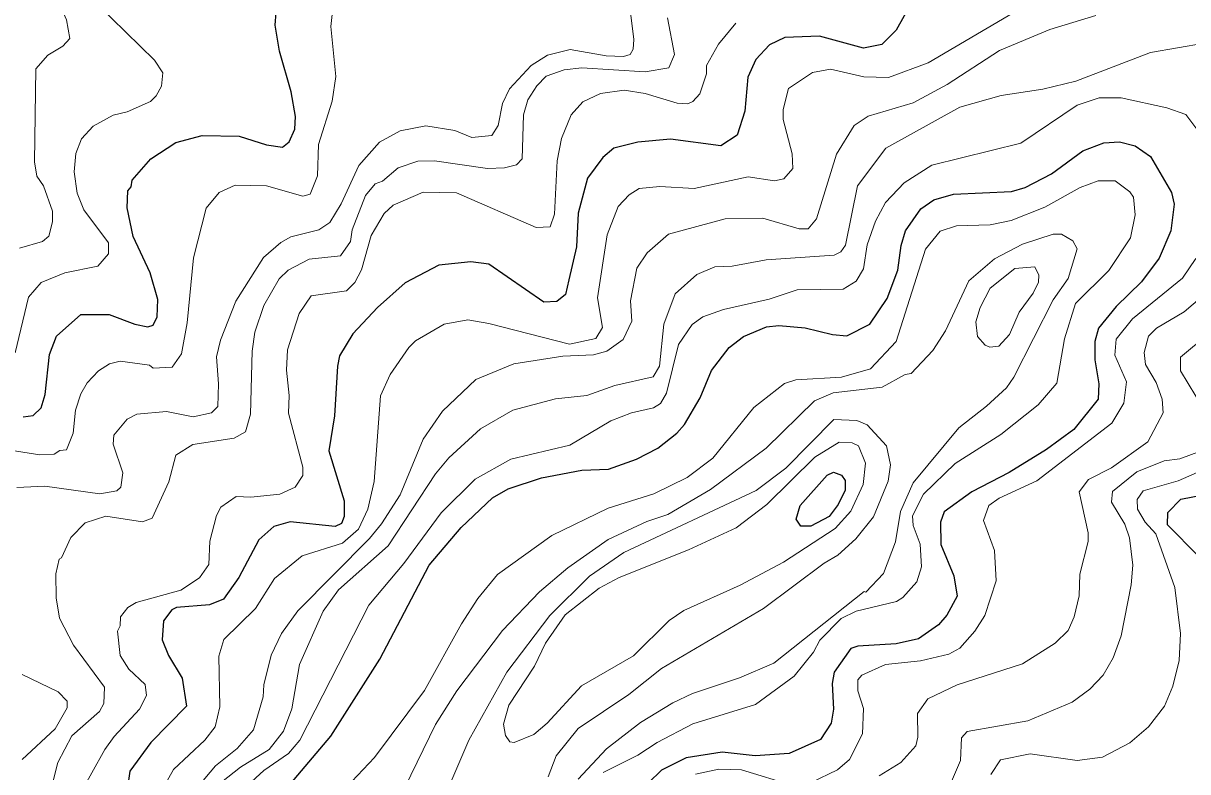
# Model space of a CAD drawing. Extents: x 673.3 to 698.5, y 6984.3 to 7012.3.
# Drawn here: x 691.93 to 693.289, y 7010.332 to 7011.205 of the extents above; entities that cross this region are included whole.
import ezdxf

# ---------------------------------------------------------------- set-up
doc = ezdxf.new("R2010")
doc.units = 0
doc.header["$LTSCALE"] = 0.032
doc.layers.add('1', color=7, linetype='Continuous', lineweight=25)
doc.layers.add('2', color=7, linetype='Continuous', lineweight=13)

msp = doc.modelspace()

# ---------------------------------------------------------------- linework, layer by layer
at = {"layer": '1'}
for points in [[(693.2997, 7011.3355), (693.2349, 7011.374), (693.1967, 7011.3857), (693.1672, 7011.3825), (693.1524, 7011.3711), (693.1327, 7011.3533), (693.1087, 7011.3098), (693.097, 7011.2824), (693.087, 7011.2723), (693.0656, 7011.2635), (693.0465, 7011.2635), (693.0253, 7011.2685), (693.0062, 7011.2668), (692.9892, 7011.2595), (692.9731, 7011.2401), (692.9489, 7011.1966), (692.932, 7011.1798), (692.9108, 7011.1757)], [(691.9304, 7010.7457), (691.9418, 7010.7473), (691.9513, 7010.7563), (691.956, 7010.772), (691.9612, 7010.8186), (691.9691, 7010.84), (691.9975, 7010.865), (692.0305, 7010.8653), (692.0605, 7010.8538), (692.0758, 7010.8508), (692.082, 7010.8529), (692.0867, 7010.8625), (692.0875, 7010.8825), (692.0784, 7010.9137), (692.0586, 7010.9562), (692.0517, 7010.9897), (692.0525, 7011.0092), (692.0565, 7011.0138), (692.0574, 7011.0216), (692.0791, 7011.0466), (692.1086, 7011.0657), (692.1393, 7011.0738), (692.1824, 7011.0732), (692.2142, 7011.0629), (692.233, 7011.0601), (692.2405, 7011.0666), (692.2471, 7011.0813), (692.2479, 7011.0961), (692.2431, 7011.1248), (692.2293, 7011.1721), (692.2244, 7011.2024), (692.2267, 7011.2323)], [(692.9108, 7011.1757), (692.8595, 7011.1895), (692.8188, 7011.1882), (692.801, 7011.1797), (692.7853, 7011.1623), (692.7758, 7011.1417), (692.7724, 7011.1023), (692.7635, 7011.0741), (692.7442, 7011.0618), (692.6855, 7011.0697), (692.6475, 7011.0659), (692.6196, 7011.0592), (692.6068, 7011.0483), (692.5889, 7011.0242), (692.5777, 7010.9831), (692.5761, 7010.944), (692.5671, 7010.9054), (692.5631, 7010.8886), (692.5531, 7010.8802), (692.5377, 7010.8795), (692.4738, 7010.9238), (692.4525, 7010.9264), (692.4152, 7010.9225), (692.3761, 7010.9022), (692.3438, 7010.8733), (692.3151, 7010.8427), (692.2995, 7010.817), (692.2969, 7010.805), (692.2937, 7010.747), (692.2871, 7010.7062), (692.3049, 7010.648), (692.305, 7010.6296), (692.3017, 7010.6213), (692.2943, 7010.6179), (692.2419, 7010.6234), (692.2228, 7010.6178), (692.2051, 7010.6025), (692.1821, 7010.5586), (692.1639, 7010.5332), (692.1477, 7010.5267), (692.1092, 7010.5237), (692.1038, 7010.5208), (692.0941, 7010.508), (692.0926, 7010.4858), (692.0999, 7010.4676), (692.116, 7010.4411), (692.1208, 7010.4086), (692.0793, 7010.3661), (692.0549, 7010.3327), (692.0444, 7010.259)], [(692.2294, 7010.3028), (692.2894, 7010.3734), (692.3466, 7010.4633), (692.4042, 7010.5728), (692.4415, 7010.6167), (692.4778, 7010.6514), (692.496, 7010.662), (692.5352, 7010.6748), (692.5823, 7010.6837), (692.6131, 7010.685), (692.6461, 7010.6963), (692.6709, 7010.7092), (692.6931, 7010.7267), (692.7019, 7010.737), (692.7201, 7010.7681), (692.7335, 7010.7997), (692.7542, 7010.8268), (692.7706, 7010.8396), (692.7977, 7010.8507), (692.812, 7010.8523), (692.8426, 7010.8495), (692.8745, 7010.8417), (692.8912, 7010.8402), (692.9181, 7010.854), (692.9383, 7010.8838), (692.9508, 7010.917), (692.9548, 7010.9457), (692.9599, 7010.9626), (692.9776, 7010.9883), (692.993, 7010.9989), (693.0156, 7011.0054), (693.0836, 7011.0087), (693.0993, 7011.0132), (693.1302, 7011.0292), (693.1668, 7011.0561), (693.191, 7011.0652), (693.2095, 7011.0666), (693.2276, 7011.0616), (693.2455, 7011.0494), (693.2702, 7011.0075), (693.2733, 7010.9938), (693.2692, 7010.9626), (693.2558, 7010.9307), (693.2351, 7010.9031), (693.2056, 7010.8743), (693.185, 7010.8492), (693.1805, 7010.8336), (693.1805, 7010.8122), (693.1853, 7010.7845), (693.1845, 7010.7666), (693.1561, 7010.7311), (693.1244, 7010.7078), (693.0807, 7010.681), (693.0372, 7010.6582), (693.005, 7010.6352), (693.0005, 7010.623), (693.0011, 7010.5968), (693.0161, 7010.5603), (693.0199, 7010.5366), (693.0079, 7010.5147), (692.9983, 7010.5034), (692.975, 7010.4871), (692.9488, 7010.481), (692.9042, 7010.4786), (692.896, 7010.4758), (692.8766, 7010.4481), (692.8742, 7010.4348), (692.8758, 7010.4049), (692.8731, 7010.3887), (692.8607, 7010.3698), (692.824, 7010.3532), (692.7844, 7010.3504), (692.7459, 7010.3547), (692.7038, 7010.3484), (692.6752, 7010.3339), (692.66, 7010.3193)], [(693.3018, 7010.5833), (693.2653, 7010.6201), (693.2659, 7010.6342), (693.2811, 7010.6499), (693.3729, 7010.6676)]]:
    msp.add_lwpolyline(points, dxfattribs=at)
msp.add_lwpolyline([(692.8682, 7010.6777), (692.8759, 7010.6814), (692.8852, 7010.6779), (692.8894, 7010.6717), (692.8892, 7010.6604), (692.8814, 7010.6436), (692.8707, 7010.6298), (692.8493, 7010.6185), (692.8376, 7010.6183), (692.8322, 7010.6267), (692.837, 7010.6426)], close=True, dxfattribs=at)
at = {"layer": '2'}
for points in [[(692.0012, 7010.9873), (691.9935, 7011.0065), (691.9898, 7011.0314), (691.9917, 7011.0527), (691.9985, 7011.0701), (692.012, 7011.0846), (692.0354, 7011.0974), (692.0516, 7011.1015), (692.0788, 7011.1135), (692.0856, 7011.12), (692.0916, 7011.1315), (692.0931, 7011.1469), (692.0836, 7011.1616), (691.9998, 7011.2438), (691.9881, 7011.2667), (691.9799, 7011.2916), (691.9784, 7011.3277), (691.9847, 7011.3561), (691.997, 7011.3751), (692.0303, 7011.4012), (692.0286, 7011.4163), (692.0063, 7011.4357), (691.9594, 7011.4555), (691.9299, 7011.472)], [(691.9068, 7011.2894), (691.9426, 7011.2506), (691.9749, 7011.2221), (691.9807, 7011.2088), (691.9847, 7011.187), (691.9765, 7011.178), (691.9591, 7011.1676), (691.9449, 7011.1517), (691.9434, 7011.0431), (691.9464, 7011.0264), (691.9539, 7011.0152), (691.9644, 7010.9857), (691.9645, 7010.9731), (691.9603, 7010.9566), (691.953, 7010.9501), (691.926, 7010.9426)], [(692.2916, 7011.2219), (692.2894, 7011.201), (692.2951, 7011.1426), (692.291, 7011.1138), (692.2748, 7011.0635), (692.2738, 7011.0268), (692.2651, 7011.0056), (692.2565, 7011.0033), (692.2143, 7011.0153), (692.1778, 7011.0159), (692.1591, 7011.0075), (692.1438, 7010.989), (692.129, 7010.9311), (692.1217, 7010.8554), (692.1152, 7010.8192), (692.1043, 7010.8039), (692.082, 7010.8027), (692.0776, 7010.8059), (692.0435, 7010.8107), (692.0312, 7010.8077), (692.0182, 7010.7993), (692.005, 7010.7855), (691.9975, 7010.7727), (691.9913, 7010.7536), (691.9887, 7010.7268), (691.9808, 7010.7075), (691.9729, 7010.7065), (691.9666, 7010.7024), (691.9497, 7010.7016), (691.8972, 7010.7098)], [(692.6372, 7011.2298), (692.6428, 7011.1857), (692.642, 7011.1744), (692.6385, 7011.1683), (692.6309, 7011.1659), (692.6106, 7011.1666), (692.5686, 7011.1741), (692.5422, 7011.1676), (692.5232, 7011.1554), (692.4978, 7011.1282), (692.4897, 7011.1113), (692.4845, 7011.0854), (692.4772, 7011.0738), (692.4539, 7011.0714), (692.4341, 7011.0796), (692.4, 7011.0852), (692.3702, 7011.0791), (692.3459, 7011.0661), (692.322, 7011.0388), (692.3013, 7010.9942), (692.288, 7010.9723), (692.2753, 7010.9637), (692.2425, 7010.9558), (692.2308, 7010.9492), (692.2108, 7010.9317), (692.1785, 7010.8805), (692.1607, 7010.8352), (692.1559, 7010.8157), (692.1583, 7010.7842), (692.1573, 7010.7577), (692.1499, 7010.7505), (692.1285, 7010.7457), (692.0975, 7010.7521), (692.0631, 7010.7489), (692.0516, 7010.7432), (692.0362, 7010.7244), (692.0354, 7010.714), (692.0467, 7010.6806), (692.0444, 7010.6637), (692.0396, 7010.6595), (692.0197, 7010.6561), (691.9555, 7010.665), (691.923, 7010.6633)], [(692.0192, 7010.4022), (692.0245, 7010.4117), (692.0253, 7010.4306), (691.9891, 7010.4795), (691.9727, 7010.5111), (691.9689, 7010.5349), (691.9685, 7010.5629), (691.9725, 7010.5798), (691.9752, 7010.5814), (691.9861, 7010.6051), (692.0025, 7010.6224), (692.0266, 7010.6299), (692.0696, 7010.6235), (692.081, 7010.6277), (692.1003, 7010.6701), (692.1084, 7010.7012), (692.1284, 7010.7134), (692.1765, 7010.7211), (692.1898, 7010.7283), (692.1957, 7010.749), (692.1975, 7010.8225), (692.2006, 7010.8447), (692.2111, 7010.8757), (692.229, 7010.9067), (692.2395, 7010.917), (692.264, 7010.9298), (692.3006, 7010.9337), (692.3122, 7010.9502), (692.3143, 7010.9639), (692.3299, 7011.004), (692.3412, 7011.0173), (692.3494, 7011.0205), (692.3677, 7011.0363), (692.3907, 7011.0438), (692.4103, 7011.0445), (692.4719, 7011.0355), (692.492, 7011.0362), (692.5059, 7011.0396), (692.5126, 7011.0468), (692.5141, 7011.098), (692.519, 7011.1153), (692.5298, 7011.1319), (692.5404, 7011.143), (692.5617, 7011.1504), (692.582, 7011.1528), (692.6561, 7011.148), (692.6835, 7011.1529), (692.6902, 7011.1684), (692.682, 7011.2112)], [(692.762, 7011.205), (692.7414, 7011.1805), (692.7277, 7011.1554), (692.7275, 7011.1458), (692.7197, 7011.1225), (692.7118, 7011.1134), (692.7057, 7011.1107), (692.6934, 7011.1117), (692.6562, 7011.1227), (692.6315, 7011.1268), (692.6041, 7011.1228), (692.5834, 7011.1131), (692.5698, 7011.0981), (692.5583, 7011.0705), (692.5534, 7011.0443), (692.5501, 7010.9821), (692.5451, 7010.9673), (692.529, 7010.9664), (692.4358, 7011.007), (692.3972, 7011.0079), (692.3619, 7010.9925), (692.3515, 7010.9828), (692.3365, 7010.9572), (692.3249, 7010.9174), (692.3173, 7010.9023), (692.3076, 7010.8929), (692.2665, 7010.8871), (692.2523, 7010.8665), (692.2389, 7010.8238), (692.2374, 7010.8004), (692.2405, 7010.7707), (692.2398, 7010.7503), (692.2568, 7010.687), (692.2568, 7010.6775), (692.2478, 7010.6638), (692.2298, 7010.6558), (692.196, 7010.6521), (692.1788, 7010.6528), (692.1609, 7010.6406), (692.1559, 7010.6308), (692.1482, 7010.6007), (692.147, 7010.5735), (692.1361, 7010.5581), (692.1141, 7010.5439), (692.062, 7010.5293), (692.0523, 7010.5237), (692.0437, 7010.5128), (692.0434, 7010.5021), (692.0403, 7010.4961), (692.0435, 7010.4675), (692.0535, 7010.4516), (692.0728, 7010.4337), (692.0744, 7010.421), (692.0661, 7010.405), (692.0365, 7010.3733), (692.0255, 7010.358), (691.9952, 7010.3037)], [(692.0843, 7010.2964), (692.1058, 7010.3346), (692.1422, 7010.3689), (692.1543, 7010.3844), (692.1599, 7010.4079), (692.1587, 7010.4667), (692.1645, 7010.4862), (692.2012, 7010.5223), (692.2237, 7010.5574), (692.2558, 7010.5838), (692.3027, 7010.5984), (692.3215, 7010.615), (692.3326, 7010.6382), (692.3399, 7010.6705), (692.3474, 7010.7705), (692.3587, 7010.7951), (692.3802, 7010.8266), (692.3882, 7010.8346), (692.4215, 7010.8539), (692.4491, 7010.8589), (692.4738, 7010.8547), (692.5678, 7010.8304), (692.5983, 7010.8373), (692.6062, 7010.85), (692.6006, 7010.8846), (692.6116, 7010.958), (692.6246, 7010.991), (692.6374, 7011.0048), (692.649, 7011.0119), (692.6732, 7011.0144), (692.7132, 7011.012), (692.7762, 7011.0257), (692.8068, 7011.0211), (692.818, 7011.0235), (692.8283, 7011.0355), (692.8276, 7011.0524), (692.8172, 7011.0924), (692.8172, 7011.1043), (692.8234, 7011.1287), (692.8514, 7011.1471), (692.8724, 7011.1513), (692.911, 7011.1423), (692.9401, 7011.1413), (692.9863, 7011.1584), (693.0862, 7011.2173)], [(693.182, 7011.2139), (693.1282, 7011.1976), (693.0694, 7011.173), (693.0083, 7011.1333), (692.9687, 7011.1121), (692.9163, 7011.0965), (692.8997, 7011.0854), (692.8792, 7011.052), (692.8561, 7010.9767), (692.8461, 7010.9652), (692.8356, 7010.9651), (692.7933, 7010.9776), (692.7492, 7010.9767), (692.6834, 7010.9589), (692.6585, 7010.9372), (692.6465, 7010.9193), (692.6389, 7010.8811), (692.6404, 7010.8575), (692.6302, 7010.8359), (692.6113, 7010.8224), (692.5959, 7010.8182), (692.5598, 7010.8164), (692.5028, 7010.8078), (692.4584, 7010.7893), (692.4195, 7010.7526), (692.3971, 7010.7197), (692.3701, 7010.6547), (692.3485, 7010.6212), (692.3344, 7010.6041), (692.2507, 7010.5195), (692.2316, 7010.4932), (692.2196, 7010.4678), (692.2113, 7010.4332), (692.2103, 7010.4193), (692.199, 7010.3809), (692.18, 7010.3593), (692.1548, 7010.339), (692.1341, 7010.3143)], [(693.3087, 7011.1813), (693.2455, 7011.1707), (693.1586, 7011.1372), (693.12, 7011.1278)], [(693.12, 7011.1278), (693.0715, 7011.1203), (693.023, 7011.1067), (692.9367, 7011.0589), (692.9037, 7011.015), (692.8898, 7010.946), (692.8842, 7010.9382), (692.8764, 7010.9344), (692.7973, 7010.9288), (692.7575, 7010.9216), (692.7373, 7010.9207), (692.7163, 7010.9118), (692.6912, 7010.8893), (692.678, 7010.8537), (692.6729, 7010.805), (692.6652, 7010.7923), (692.6207, 7010.7824), (692.5878, 7010.7709), (692.5514, 7010.7668), (692.5015, 7010.7538), (692.4639, 7010.7317), (692.4268, 7010.6981), (692.4113, 7010.6795), (692.356, 7010.5956), (692.2983, 7010.5443), (692.2805, 7010.5192), (692.2527, 7010.457), (692.2438, 7010.4052), (692.234, 7010.3793), (692.2172, 7010.3581), (692.1838, 7010.3375), (692.1616, 7010.3198)], [(693.3009, 7011.0795), (693.2869, 7011.0982), (693.2645, 7011.1061), (693.2113, 7011.1178), (693.1859, 7011.1179), (693.1599, 7011.1091), (693.0945, 7011.0648), (692.9904, 7011.0391), (692.9584, 7011.0188), (692.9363, 7010.9956), (692.9246, 7010.9741), (692.915, 7010.9463), (692.9108, 7010.9184), (692.9021, 7010.904), (692.8872, 7010.8947), (692.8334, 7010.8938), (692.8006, 7010.8832), (692.7474, 7010.8711), (692.7233, 7010.8623), (692.7109, 7010.8534), (692.6949, 7010.8301), (692.6811, 7010.7734), (692.6741, 7010.7615), (692.6657, 7010.7563), (692.6399, 7010.7506), (692.6158, 7010.741), (692.5682, 7010.7128), (692.4993, 7010.6966), (692.4575, 7010.6733), (692.4179, 7010.6338), (692.3745, 7010.5749), (692.3336, 7010.5264), (692.2532, 7010.3689), (692.24, 7010.3535), (692.2113, 7010.3335), (692.1921, 7010.3159)], [(692.6072, 7010.3311), (692.6476, 7010.3515), (692.67, 7010.3663), (692.7115, 7010.3878), (692.7849, 7010.4103), (692.8299, 7010.4433), (692.8525, 7010.4715), (692.8598, 7010.4853), (692.8848, 7010.5109), (692.9022, 7010.5191), (692.9491, 7010.5307), (692.9566, 7010.535), (692.973, 7010.5536), (692.9784, 7010.5711), (692.9767, 7010.5974), (692.9688, 7010.6193), (692.9679, 7010.6305), (692.9807, 7010.6558), (693.0178, 7010.6915), (693.0712, 7010.7253), (693.1147, 7010.7599), (693.1363, 7010.7849), (693.1453, 7010.8368), (693.1581, 7010.8779), (693.1971, 7010.9164), (693.2222, 7010.9546), (693.2276, 7010.9815), (693.2259, 7011.0018), (693.2217, 7011.0081), (693.2044, 7011.0209), (693.1844, 7011.0209), (693.1637, 7011.0132), (693.1223, 7010.9902), (693.0832, 7010.9749), (693.0585, 7010.9696), (693.0191, 7010.9687), (693.0004, 7010.9622), (692.983, 7010.9414), (692.949, 7010.8337), (692.9188, 7010.8019), (692.8851, 7010.7922), (692.8319, 7010.7888), (692.8186, 7010.7846), (692.7827, 7010.7568), (692.735, 7010.6978), (692.7051, 7010.675), (692.666, 7010.6561), (692.613, 7010.6395), (692.5473, 7010.6074), (692.4839, 7010.5622), (692.4606, 7010.5342), (692.4417, 7010.5046), (692.3987, 7010.4267), (692.3404, 7010.3488), (692.2939, 7010.2996)], [(691.9211, 7010.8203), (691.9367, 7010.8853), (691.9515, 7010.9026), (691.9789, 7010.9136), (692.0174, 7010.9214), (692.0297, 7010.9359), (692.0297, 7010.9486), (692.0012, 7010.9873)], [(692.5778, 7010.3235), (692.6109, 7010.3586), (692.6507, 7010.3893), (692.6883, 7010.4124), (692.7113, 7010.4231), (692.7661, 7010.4416), (692.8063, 7010.4588), (692.9114, 7010.5423), (692.9135, 7010.5416), (692.9342, 7010.563), (692.9481, 7010.6001), (692.9541, 7010.6355), (692.9686, 7010.669), (693.0221, 7010.7332), (693.0544, 7010.7582), (693.0776, 7010.7797), (693.0861, 7010.7921), (693.1322, 7010.8823), (693.1494, 7010.907), (693.1599, 7010.9416), (693.1551, 7010.9509), (693.1418, 7010.959), (693.1319, 7010.959), (693.0962, 7010.9472), (693.0637, 7010.93), (693.0338, 7010.9044), (693.0066, 7010.846), (692.9918, 7010.8233), (692.9663, 7010.7964), (692.9592, 7010.795), (692.9326, 7010.7806), (692.8752, 7010.774), (692.8535, 7010.7646), (692.7971, 7010.7094), (692.7324, 7010.6611), (692.6826, 7010.6319), (692.6581, 7010.6239), (692.613, 7010.6028), (692.5657, 7010.5697), (692.5326, 7010.5417), (692.4894, 7010.4967), (692.4364, 7010.4262), (692.4114, 7010.3871), (692.3757, 7010.3136)], [(692.9043, 7010.4265), (692.9043, 7010.4391), (692.9087, 7010.4446), (692.9364, 7010.4572), (692.9774, 7010.4615), (693.0103, 7010.4693), (693.023, 7010.476), (693.0407, 7010.4959), (693.0525, 7010.5144), (693.0655, 7010.5548), (693.0637, 7010.5898), (693.0509, 7010.6251), (693.057, 7010.6424), (693.0691, 7010.6509), (693.1129, 7010.6713), (693.2007, 7010.7384), (693.2145, 7010.7619), (693.2178, 7010.7868), (693.204, 7010.8177), (693.2056, 7010.8365), (693.2248, 7010.8599), (693.2829, 7010.9077), (693.2987, 7010.9303)], [(692.929, 7010.3272), (692.9544, 7010.3428), (692.9719, 7010.3623), (692.9743, 7010.3724), (692.9736, 7010.4), (692.986, 7010.417), (693.0202, 7010.4333), (693.0964, 7010.4577), (693.1344, 7010.4819), (693.1494, 7010.4966), (693.1567, 7010.5128), (693.1624, 7010.5372), (693.1633, 7010.5623), (693.173, 7010.6004), (693.173, 7010.6107), (693.1625, 7010.6582), (693.1734, 7010.6726), (693.2002, 7010.6863), (693.2424, 7010.7166), (693.2603, 7010.7504), (693.2594, 7010.7665), (693.2523, 7010.7858), (693.2399, 7010.8068), (693.2382, 7010.821), (693.2434, 7010.8397), (693.2528, 7010.8492), (693.2851, 7010.8682), (693.3061, 7010.8861)], [(693.3163, 7010.7405), (693.2806, 7010.7994), (693.2806, 7010.8155), (693.313, 7010.8424)], [(692.5428, 7010.3262), (692.5523, 7010.3506), (692.578, 7010.3826), (692.6371, 7010.4222), (692.675, 7010.4524), (692.7942, 7010.5224), (692.865, 7010.5752), (692.8808, 7010.5845), (692.9019, 7010.6037), (692.9224, 7010.6294), (692.9394, 7010.671), (692.9424, 7010.6897), (692.9375, 7010.7122), (692.9149, 7010.7366), (692.9029, 7010.7416), (692.8763, 7010.7429), (692.8202, 7010.6859), (692.7857, 7010.6598), (692.6313, 7010.5875), (692.5911, 7010.5601), (692.5449, 7010.5143), (692.4948, 7010.4483), (692.4503, 7010.3689), (692.4258, 7010.3118)], [(693.0136, 7010.3208), (693.024, 7010.345), (693.025, 7010.3716), (693.0318, 7010.3788), (693.1025, 7010.3914), (693.1541, 7010.4132), (693.1749, 7010.4283), (693.1906, 7010.4447), (693.2021, 7010.465), (693.2115, 7010.4905), (693.2229, 7010.5498), (693.2251, 7010.573), (693.2213, 7010.6048), (693.2156, 7010.6207), (693.2, 7010.6463), (693.2013, 7010.6588), (693.2297, 7010.6816), (693.2616, 7010.6944), (693.28, 7010.6968), (693.304, 7010.7057)], [(693.2999, 7010.681), (693.2781, 7010.6712), (693.2372, 7010.6596), (693.2302, 7010.6496), (693.2305, 7010.6382), (693.2395, 7010.6231), (693.252, 7010.6094), (693.2741, 7010.5467), (693.2805, 7010.4932), (693.2791, 7010.4617), (693.2717, 7010.4319), (693.2618, 7010.4086), (693.2433, 7010.3844), (693.2214, 7010.3657), (693.1895, 7010.3492), (693.1602, 7010.345), (693.1054, 7010.3531), (693.0707, 7010.3458), (693.0592, 7010.329)], [(691.9293, 7010.4454), (691.9713, 7010.4251), (691.9815, 7010.4143), (691.9816, 7010.4064), (691.9675, 7010.3822), (691.9293, 7010.3462)], [(692.8499, 7010.3195), (692.8805, 7010.3342), (692.8944, 7010.3464), (692.9097, 7010.3762), (692.9107, 7010.4057), (692.9043, 7010.4265)], [(691.9089, 7010.1949), (691.945, 7010.2043), (691.9522, 7010.2178), (691.9572, 7010.2893), (691.9706, 7010.3427), (691.9872, 7010.3741), (692.0192, 7010.4022)], [(692.7146, 7010.3294), (692.742, 7010.3351), (692.7683, 7010.3343), (692.8293, 7010.3157)]]:
    msp.add_lwpolyline(points, dxfattribs=at)
for points in [[(693.0925, 7010.8678), (693.1089, 7010.8901), (693.1149, 7010.903), (693.1152, 7010.9109), (693.1108, 7010.9207), (693.0875, 7010.9189), (693.0587, 7010.8959), (693.0468, 7010.8733), (693.042, 7010.8567), (693.0436, 7010.8394), (693.0526, 7010.8292), (693.0582, 7010.8271), (693.0687, 7010.8284), (693.0811, 7010.8419)], [(692.8175, 7010.5764), (692.8777, 7010.6156), (692.8959, 7010.6357), (692.9102, 7010.6671), (692.9132, 7010.6919), (692.905, 7010.7122), (692.8977, 7010.7155), (692.8824, 7010.7163), (692.8541, 7010.6988), (692.798, 7010.6438), (692.7621, 7010.6163), (692.7065, 7010.5907), (692.6256, 7010.5586), (692.6023, 7010.5461), (692.5627, 7010.5148), (692.5396, 7010.4818), (692.5269, 7010.4551), (692.4969, 7010.4095), (692.4906, 7010.3876), (692.4931, 7010.3744), (692.4982, 7010.367), (692.5031, 7010.3662), (692.5261, 7010.3753), (692.5415, 7010.3886), (692.5818, 7010.4321), (692.6423, 7010.4673), (692.6841, 7010.5082), (692.7013, 7010.5199), (692.767, 7010.5495)]]:
    msp.add_lwpolyline(points, close=True, dxfattribs=at)

doc.saveas('drawing.dxf')
